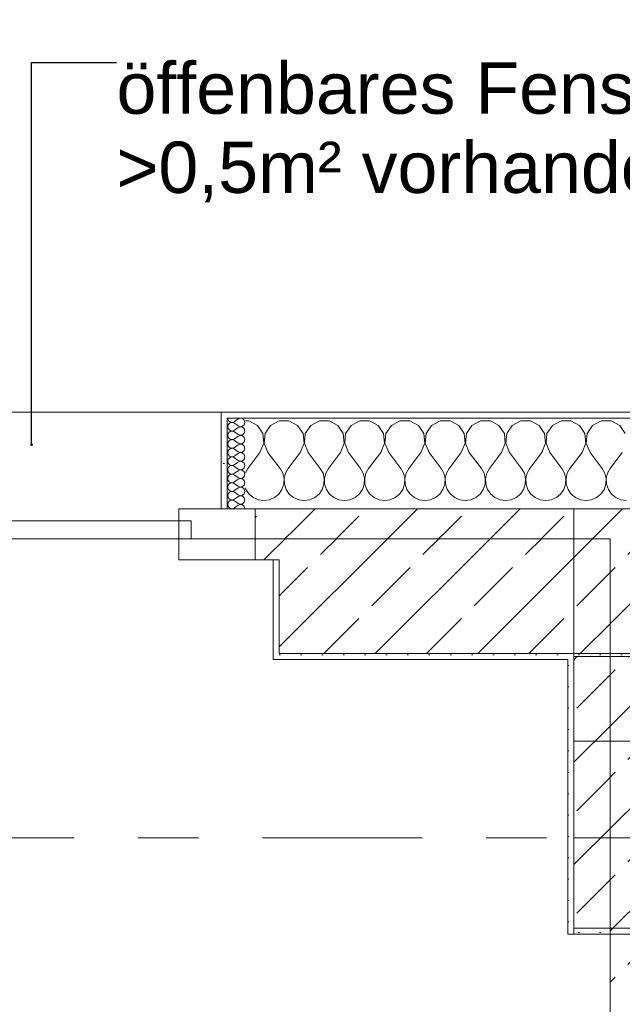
# Model space of a CAD drawing. Header units: metres. Extents: x -3.6 to 90.7, y -11.1 to 18.
# Tile 537 of 656: x 49.9 to 50.9, y 12.9 to 14.5. Entities that reach past the tile are written whole.
import ezdxf

# ---------------------------------------------------------------- set-up
doc = ezdxf.new("R2010")
doc.units = ezdxf.units.M
doc.header["$MEASUREMENT"] = 0
for name, pattern in [('Achse', [0.2, 0.1, -0.05, 0, -0.05]), ('Strichlinie doppelt', [0.546806, 0.264583, -0.105833, 0.070556, -0.105833]), ('Untersicht', [0.1, 0.075, -0.025]), ('Wipeout_Contour', [1, 0, -1])]:
    doc.linetypes.add(name, pattern=pattern)
for name, color, linetype in [('152 - Bemaßung_ Beschriftung.Ausbau', 7, 'Continuous'), ('451 - Universal.Achsen Raster', 7, 'Continuous'), ('603 - Struktur.Bodenplatte_ Decke Roh', 7, 'Continuous'), ('604 - Struktur.Wand Aussen', 7, 'Continuous'), ('605 - Struktur.Wand Innen', 7, 'Continuous'), ('607 - Struktur.Stütze', 7, 'Continuous'), ('608 - Struktur.Träger', 7, 'Continuous'), ('610 - Struktur.Treppe_ Rampe', 7, 'Continuous'), ('613 - Struktur.Fassade', 7, 'Continuous')]:
    doc.layers.add(name, color=color, linetype=linetype)
doc.styles.add('ERSTELLTER_STIL_2', font='txt')
doc.dimstyles.new('ERSTELLTER_STIL__3', dxfattribs={"dimtxt": 0.1, "dimasz": 0.0532, "dimexe": 0.18, "dimexo": 0.0625, "dimgap": 0, "dimtad": 1, "dimtih": 1, "dimtoh": 1, "dimzin": 0, "dimdsep": 46, "dimtxsty": 'ERSTELLTER_STIL_2', "dimblk": 'ARROWHEAD_2', "dimblk1": 'ARROWHEAD_2', "dimblk2": 'ARROWHEAD_2', "dimcen": 0.09, "dimse1": 1, "dimse2": 1, "dimclrd": 7, "dimclre": 7, "dimclrt": 7, "dimazin": 0, "dimtfac": 1, "dimtdec": 4, "dimtmove": 0, "dimatfit": 3, "dimfxl": 1, "dimtolj": 1, "dimtzin": 0, "dimarcsym": 0})
doc.dimstyles.new('ERSTELLTER_STIL__4', dxfattribs={"dimtxt": 0.18, "dimasz": 0.00912, "dimexe": 0.18, "dimexo": 0.0625, "dimgap": 0, "dimtad": 0, "dimtih": 1, "dimtoh": 1, "dimdec": 4, "dimzin": 0, "dimdsep": 46, "dimcen": 0.09, "dimadec": 0, "dimazin": 0, "dimtfac": 1, "dimtdec": 4, "dimtmove": 0, "dimatfit": 3, "dimldrblk": 'ARROWHEAD_11', "dimfxl": 1, "dimtolj": 1, "dimtzin": 0, "dimarcsym": 0})
pattern_1 = [(45, (0, 0), (-0.08485281, 0.08485281), []), (45, (-0.04243, 0.04243), (-0.08485281, 0.08485281), [0.09, -0.03])]
pattern_2 = [(45, (0, 0), (-0.01767767, 0.01767767), [0, -0.025])]
pattern_3 = [(0, (0, 0), (0, 0.08660254), [0, -0.05]), (0, (0.025, 0.0433), (0, 0.08660254), [0, -0.05])]

# ---------------------------------------------------------------- blocks, each defined once
blk = doc.blocks.new('*X28')
at = {"layer": '604 - Struktur.Wand Aussen', "color": 7, "linetype": 'Continuous', "lineweight": 5}
for p, q in [((50.2415, 13.8407), (50.236, 13.8407)), ((50.2558, 13.833), (50.2415, 13.8407)), ((50.2648, 13.8195), (50.2558, 13.833)), ((50.2776, 13.833), (50.2686, 13.8195)), ((50.2919, 13.8407), (50.2776, 13.833)), ((50.3081, 13.8407), (50.2919, 13.8407)), ((50.3224, 13.833), (50.3081, 13.8407)), ((50.3314, 13.8195), (50.3224, 13.833)), ((50.3442, 13.833), (50.3352, 13.8195)), ((50.3585, 13.8407), (50.3442, 13.833)), ((50.3748, 13.8407), (50.3585, 13.8407)), ((50.3891, 13.833), (50.3748, 13.8407)), ((50.3981, 13.8195), (50.3891, 13.833)), ((50.4109, 13.833), (50.4019, 13.8195)), ((50.4252, 13.8407), (50.4109, 13.833)), ((50.4415, 13.8407), (50.4252, 13.8407)), ((50.4558, 13.833), (50.4415, 13.8407)), ((50.4648, 13.8195), (50.4558, 13.833)), ((50.4776, 13.833), (50.4686, 13.8195)), ((50.4919, 13.8407), (50.4776, 13.833)), ((50.5081, 13.8407), (50.4919, 13.8407)), ((50.5224, 13.833), (50.5081, 13.8407)), ((50.5314, 13.8195), (50.5224, 13.833)), ((50.5442, 13.833), (50.5352, 13.8195)), ((50.5585, 13.8407), (50.5442, 13.833)), ((50.5748, 13.8407), (50.5585, 13.8407)), ((50.5891, 13.833), (50.5748, 13.8407)), ((50.5981, 13.8195), (50.5891, 13.833)), ((50.6109, 13.833), (50.6019, 13.8195)), ((50.6252, 13.8407), (50.6109, 13.833)), ((50.6415, 13.8407), (50.6252, 13.8407)), ((50.6558, 13.833), (50.6415, 13.8407)), ((50.6648, 13.8195), (50.6558, 13.833)), ((50.6776, 13.833), (50.6686, 13.8195)), ((50.6919, 13.8407), (50.6776, 13.833)), ((50.7081, 13.8407), (50.6919, 13.8407)), ((50.7224, 13.833), (50.7081, 13.8407)), ((50.7314, 13.8195), (50.7224, 13.833)), ((50.7442, 13.833), (50.7352, 13.8195)), ((50.7585, 13.8407), (50.7442, 13.833)), ((50.7748, 13.8407), (50.7585, 13.8407)), ((50.7891, 13.833), (50.7748, 13.8407)), ((50.7981, 13.8195), (50.7891, 13.833)), ((50.8109, 13.833), (50.8019, 13.8195)), ((50.8252, 13.8407), (50.8109, 13.833)), ((50.8415, 13.8407), (50.8252, 13.8407)), ((50.8558, 13.833), (50.8415, 13.8407)), ((50.8648, 13.8195), (50.8558, 13.833)), ((50.2663, 13.8033), (50.2648, 13.8195)), ((50.2686, 13.8195), (50.267, 13.8033)), ((50.333, 13.8033), (50.3314, 13.8195)), ((50.3352, 13.8195), (50.3337, 13.8033)), ((50.3996, 13.8033), (50.3981, 13.8195)), ((50.4019, 13.8195), (50.4004, 13.8033)), ((50.4663, 13.8033), (50.4648, 13.8195)), ((50.4686, 13.8195), (50.467, 13.8033)), ((50.533, 13.8033), (50.5314, 13.8195)), ((50.5352, 13.8195), (50.5337, 13.8033)), ((50.5996, 13.8033), (50.5981, 13.8195)), ((50.6019, 13.8195), (50.6004, 13.8033)), ((50.6663, 13.8033), (50.6648, 13.8195)), ((50.6686, 13.8195), (50.667, 13.8033)), ((50.733, 13.8033), (50.7314, 13.8195)), ((50.7352, 13.8195), (50.7337, 13.8033)), ((50.7996, 13.8033), (50.7981, 13.8195)), ((50.8019, 13.8195), (50.8004, 13.8033)), ((50.26, 13.7883), (50.2663, 13.8033)), ((50.267, 13.8033), (50.2733, 13.7883)), ((50.3267, 13.7883), (50.333, 13.8033)), ((50.3337, 13.8033), (50.34, 13.7883)), ((50.3933, 13.7883), (50.3996, 13.8033)), ((50.4004, 13.8033), (50.4067, 13.7883)), ((50.46, 13.7883), (50.4663, 13.8033)), ((50.467, 13.8033), (50.4733, 13.7883)), ((50.5267, 13.7883), (50.533, 13.8033)), ((50.5337, 13.8033), (50.54, 13.7883)), ((50.5933, 13.7883), (50.5996, 13.8033)), ((50.6004, 13.8033), (50.6067, 13.7883)), ((50.66, 13.7883), (50.6663, 13.8033)), ((50.667, 13.8033), (50.6733, 13.7883)), ((50.7267, 13.7883), (50.733, 13.8033)), ((50.7337, 13.8033), (50.74, 13.7883)), ((50.7933, 13.7883), (50.7996, 13.8033)), ((50.8004, 13.8033), (50.8067, 13.7883)), ((50.26, 13.7883), (50.24, 13.7617)), ((50.2733, 13.7883), (50.2933, 13.7617)), ((50.3267, 13.7883), (50.3067, 13.7617)), ((50.34, 13.7883), (50.36, 13.7617)), ((50.3933, 13.7883), (50.3733, 13.7617)), ((50.4067, 13.7883), (50.4267, 13.7617)), ((50.46, 13.7883), (50.44, 13.7617)), ((50.4733, 13.7883), (50.4933, 13.7617)), ((50.5267, 13.7883), (50.5067, 13.7617)), ((50.54, 13.7883), (50.56, 13.7617)), ((50.5933, 13.7883), (50.5733, 13.7617)), ((50.6067, 13.7883), (50.6267, 13.7617)), ((50.66, 13.7883), (50.64, 13.7617)), ((50.6733, 13.7883), (50.6933, 13.7617)), ((50.7267, 13.7883), (50.7067, 13.7617)), ((50.74, 13.7883), (50.76, 13.7617)), ((50.7933, 13.7883), (50.7733, 13.7617)), ((50.8067, 13.7883), (50.8267, 13.7617)), ((50.86, 13.7883), (50.84, 13.7617)), ((50.24, 13.7617), (50.236, 13.7544)), ((50.2978, 13.7536), (50.2933, 13.7617)), ((50.2999, 13.7447), (50.2978, 13.7536)), ((50.3022, 13.7536), (50.3001, 13.7447)), ((50.3067, 13.7617), (50.3022, 13.7536)), ((50.3645, 13.7536), (50.36, 13.7617)), ((50.3665, 13.7447), (50.3645, 13.7536)), ((50.3689, 13.7536), (50.3668, 13.7447)), ((50.3733, 13.7617), (50.3689, 13.7536)), ((50.4311, 13.7536), (50.4267, 13.7617)), ((50.4332, 13.7447), (50.4311, 13.7536)), ((50.4355, 13.7536), (50.4335, 13.7447)), ((50.44, 13.7617), (50.4355, 13.7536)), ((50.4978, 13.7536), (50.4933, 13.7617)), ((50.4999, 13.7447), (50.4978, 13.7536)), ((50.5022, 13.7536), (50.5001, 13.7447)), ((50.5067, 13.7617), (50.5022, 13.7536)), ((50.5645, 13.7536), (50.56, 13.7617)), ((50.5665, 13.7447), (50.5645, 13.7536)), ((50.5689, 13.7536), (50.5668, 13.7447)), ((50.5733, 13.7617), (50.5689, 13.7536)), ((50.6311, 13.7536), (50.6267, 13.7617)), ((50.6332, 13.7447), (50.6311, 13.7536)), ((50.6355, 13.7536), (50.6335, 13.7447)), ((50.64, 13.7617), (50.6355, 13.7536)), ((50.6978, 13.7536), (50.6933, 13.7617)), ((50.6999, 13.7447), (50.6978, 13.7536)), ((50.7022, 13.7536), (50.7001, 13.7447)), ((50.7067, 13.7617), (50.7022, 13.7536)), ((50.7645, 13.7536), (50.76, 13.7617)), ((50.7665, 13.7447), (50.7645, 13.7536)), ((50.7689, 13.7536), (50.7668, 13.7447)), ((50.7733, 13.7617), (50.7689, 13.7536)), ((50.8311, 13.7536), (50.8267, 13.7617)), ((50.8332, 13.7447), (50.8311, 13.7536)), ((50.8355, 13.7536), (50.8335, 13.7447)), ((50.84, 13.7617), (50.8355, 13.7536)), ((50.2965, 13.7268), (50.2994, 13.7355)), ((50.2994, 13.7355), (50.2999, 13.7447)), ((50.3001, 13.7447), (50.3006, 13.7355)), ((50.3006, 13.7355), (50.3035, 13.7268)), ((50.3631, 13.7268), (50.3661, 13.7355)), ((50.3661, 13.7355), (50.3665, 13.7447)), ((50.3668, 13.7447), (50.3672, 13.7355)), ((50.3672, 13.7355), (50.3702, 13.7268)), ((50.4298, 13.7268), (50.4328, 13.7355)), ((50.4328, 13.7355), (50.4332, 13.7447)), ((50.4335, 13.7447), (50.4339, 13.7355)), ((50.4339, 13.7355), (50.4369, 13.7268)), ((50.4965, 13.7268), (50.4994, 13.7355)), ((50.4994, 13.7355), (50.4999, 13.7447)), ((50.5001, 13.7447), (50.5006, 13.7355)), ((50.5006, 13.7355), (50.5035, 13.7268)), ((50.5631, 13.7268), (50.5661, 13.7355)), ((50.5661, 13.7355), (50.5665, 13.7447)), ((50.5668, 13.7447), (50.5672, 13.7355)), ((50.5672, 13.7355), (50.5702, 13.7268)), ((50.6298, 13.7268), (50.6328, 13.7355)), ((50.6328, 13.7355), (50.6332, 13.7447)), ((50.6335, 13.7447), (50.6339, 13.7355)), ((50.6339, 13.7355), (50.6369, 13.7268)), ((50.6965, 13.7268), (50.6994, 13.7355)), ((50.6994, 13.7355), (50.6999, 13.7447)), ((50.7001, 13.7447), (50.7006, 13.7355)), ((50.7006, 13.7355), (50.7035, 13.7268)), ((50.7631, 13.7268), (50.7661, 13.7355)), ((50.7661, 13.7355), (50.7665, 13.7447)), ((50.7668, 13.7447), (50.7672, 13.7355)), ((50.7672, 13.7355), (50.7702, 13.7268)), ((50.8298, 13.7268), (50.8328, 13.7355)), ((50.8328, 13.7355), (50.8332, 13.7447)), ((50.8335, 13.7447), (50.8339, 13.7355)), ((50.8339, 13.7355), (50.8369, 13.7268)), ((50.236, 13.7293), (50.2369, 13.7268)), ((50.2369, 13.7268), (50.2421, 13.7192)), ((50.2421, 13.7192), (50.2491, 13.7133)), ((50.2842, 13.7133), (50.2913, 13.7192)), ((50.2913, 13.7192), (50.2965, 13.7268)), ((50.3035, 13.7268), (50.3087, 13.7192)), ((50.3087, 13.7192), (50.3158, 13.7133)), ((50.3509, 13.7133), (50.3579, 13.7192)), ((50.3579, 13.7192), (50.3631, 13.7268)), ((50.3702, 13.7268), (50.3754, 13.7192)), ((50.3754, 13.7192), (50.3825, 13.7133)), ((50.4175, 13.7133), (50.4246, 13.7192)), ((50.4246, 13.7192), (50.4298, 13.7268)), ((50.4369, 13.7268), (50.4421, 13.7192)), ((50.4421, 13.7192), (50.4491, 13.7133)), ((50.4842, 13.7133), (50.4913, 13.7192)), ((50.4913, 13.7192), (50.4965, 13.7268)), ((50.5035, 13.7268), (50.5087, 13.7192)), ((50.5087, 13.7192), (50.5158, 13.7133)), ((50.5509, 13.7133), (50.5579, 13.7192)), ((50.5579, 13.7192), (50.5631, 13.7268)), ((50.5702, 13.7268), (50.5754, 13.7192)), ((50.5754, 13.7192), (50.5825, 13.7133)), ((50.6175, 13.7133), (50.6246, 13.7192)), ((50.6246, 13.7192), (50.6298, 13.7268)), ((50.6369, 13.7268), (50.6421, 13.7192)), ((50.6421, 13.7192), (50.6491, 13.7133)), ((50.6842, 13.7133), (50.6913, 13.7192)), ((50.6913, 13.7192), (50.6965, 13.7268)), ((50.7035, 13.7268), (50.7087, 13.7192)), ((50.7087, 13.7192), (50.7158, 13.7133)), ((50.7509, 13.7133), (50.7579, 13.7192)), ((50.7579, 13.7192), (50.7631, 13.7268)), ((50.7702, 13.7268), (50.7754, 13.7192)), ((50.7754, 13.7192), (50.7825, 13.7133)), ((50.8175, 13.7133), (50.8246, 13.7192)), ((50.8246, 13.7192), (50.8298, 13.7268)), ((50.8369, 13.7268), (50.8421, 13.7192)), ((50.8421, 13.7192), (50.8491, 13.7133)), ((50.2491, 13.7133), (50.2576, 13.7096)), ((50.2576, 13.7096), (50.2667, 13.7083)), ((50.2667, 13.7083), (50.2758, 13.7096)), ((50.2758, 13.7096), (50.2842, 13.7133)), ((50.3158, 13.7133), (50.3242, 13.7096)), ((50.3242, 13.7096), (50.3333, 13.7083)), ((50.3333, 13.7083), (50.3424, 13.7096)), ((50.3424, 13.7096), (50.3509, 13.7133)), ((50.3825, 13.7133), (50.3909, 13.7096)), ((50.3909, 13.7096), (50.4, 13.7083)), ((50.4, 13.7083), (50.4091, 13.7096)), ((50.4091, 13.7096), (50.4175, 13.7133)), ((50.4491, 13.7133), (50.4576, 13.7096)), ((50.4576, 13.7096), (50.4667, 13.7083)), ((50.4667, 13.7083), (50.4758, 13.7096)), ((50.4758, 13.7096), (50.4842, 13.7133)), ((50.5158, 13.7133), (50.5242, 13.7096)), ((50.5242, 13.7096), (50.5333, 13.7083)), ((50.5333, 13.7083), (50.5424, 13.7096)), ((50.5424, 13.7096), (50.5509, 13.7133)), ((50.5825, 13.7133), (50.5909, 13.7096)), ((50.5909, 13.7096), (50.6, 13.7083)), ((50.6, 13.7083), (50.6091, 13.7096)), ((50.6091, 13.7096), (50.6175, 13.7133)), ((50.6491, 13.7133), (50.6576, 13.7096)), ((50.6576, 13.7096), (50.6667, 13.7083)), ((50.6667, 13.7083), (50.6758, 13.7096)), ((50.6758, 13.7096), (50.6842, 13.7133)), ((50.7158, 13.7133), (50.7242, 13.7096)), ((50.7242, 13.7096), (50.7333, 13.7083)), ((50.7333, 13.7083), (50.7424, 13.7096)), ((50.7424, 13.7096), (50.7509, 13.7133)), ((50.7825, 13.7133), (50.7909, 13.7096)), ((50.7909, 13.7096), (50.8, 13.7083)), ((50.8, 13.7083), (50.8091, 13.7096)), ((50.8091, 13.7096), (50.8175, 13.7133)), ((50.8491, 13.7133), (50.8576, 13.7096)), ((50.8576, 13.7096), (50.8667, 13.7083))]:
    blk.add_line(p, q, dxfattribs=at)
blk = doc.blocks.new('*X64')
at = {"layer": '604 - Struktur.Wand Aussen', "color": 7, "linetype": 'Continuous', "lineweight": 5}
for p, q in [((50.2067, 13.845), (50.207, 13.843)), ((50.207, 13.8327), (50.2067, 13.8307)), ((50.2067, 13.8307), (50.207, 13.8288)), ((50.207, 13.843), (50.2078, 13.8412)), ((50.2078, 13.8345), (50.207, 13.8327)), ((50.2078, 13.8412), (50.209, 13.8397)), ((50.209, 13.836), (50.2078, 13.8345)), ((50.209, 13.8397), (50.2107, 13.8386)), ((50.2107, 13.8371), (50.209, 13.836)), ((50.2107, 13.8386), (50.2125, 13.838)), ((50.2125, 13.8377), (50.2107, 13.8371)), ((50.2125, 13.838), (50.2145, 13.8379)), ((50.2145, 13.8378), (50.2125, 13.8377)), ((50.2145, 13.8379), (50.2164, 13.8383)), ((50.2164, 13.8374), (50.2145, 13.8378)), ((50.2164, 13.8383), (50.2181, 13.8393)), ((50.2181, 13.8364), (50.2164, 13.8374)), ((50.2238, 13.8436), (50.2181, 13.8393)), ((50.2238, 13.8321), (50.2181, 13.8364)), ((50.2275, 13.845), (50.2238, 13.8436)), ((50.2238, 13.8321), (50.2275, 13.8307)), ((50.2275, 13.8307), (50.2238, 13.8293)), ((50.2313, 13.8442), (50.2275, 13.845)), ((50.2275, 13.8307), (50.2313, 13.8315)), ((50.2313, 13.83), (50.2275, 13.8307)), ((50.2342, 13.8416), (50.2313, 13.8442)), ((50.2313, 13.8315), (50.2342, 13.8341)), ((50.2353, 13.8379), (50.2342, 13.8416)), ((50.2342, 13.8341), (50.2353, 13.8379)), ((50.207, 13.8184), (50.2067, 13.8164)), ((50.2067, 13.8164), (50.207, 13.8145)), ((50.207, 13.8288), (50.2078, 13.827)), ((50.2078, 13.8202), (50.207, 13.8184)), ((50.207, 13.8145), (50.2078, 13.8127)), ((50.2078, 13.827), (50.209, 13.8254)), ((50.209, 13.8217), (50.2078, 13.8202)), ((50.209, 13.8254), (50.2107, 13.8243)), ((50.2107, 13.8228), (50.209, 13.8217)), ((50.2107, 13.8243), (50.2125, 13.8237)), ((50.2125, 13.8234), (50.2107, 13.8228)), ((50.2125, 13.8237), (50.2145, 13.8236)), ((50.2145, 13.8235), (50.2125, 13.8234)), ((50.2145, 13.8236), (50.2164, 13.824)), ((50.2164, 13.8231), (50.2145, 13.8235)), ((50.2164, 13.824), (50.2181, 13.825)), ((50.2181, 13.8221), (50.2164, 13.8231)), ((50.2238, 13.8293), (50.2181, 13.825)), ((50.2238, 13.8179), (50.2181, 13.8221)), ((50.2238, 13.815), (50.2181, 13.8107)), ((50.2238, 13.8179), (50.2275, 13.8165)), ((50.2275, 13.8164), (50.2238, 13.815)), ((50.2275, 13.8165), (50.2313, 13.8172)), ((50.2313, 13.8157), (50.2275, 13.8164)), ((50.2342, 13.8273), (50.2313, 13.83)), ((50.2313, 13.8172), (50.2342, 13.8198)), ((50.2342, 13.813), (50.2313, 13.8157)), ((50.2353, 13.8236), (50.2342, 13.8273)), ((50.2342, 13.8198), (50.2353, 13.8236)), ((50.207, 13.8041), (50.2067, 13.8021)), ((50.2067, 13.8021), (50.207, 13.8002)), ((50.2078, 13.8059), (50.207, 13.8041)), ((50.207, 13.8002), (50.2078, 13.7984)), ((50.2078, 13.8127), (50.209, 13.8112)), ((50.209, 13.8074), (50.2078, 13.8059)), ((50.2078, 13.7984), (50.209, 13.7969)), ((50.209, 13.8112), (50.2107, 13.81)), ((50.2107, 13.8085), (50.209, 13.8074)), ((50.2107, 13.81), (50.2125, 13.8094)), ((50.2125, 13.8092), (50.2107, 13.8085)), ((50.2125, 13.8094), (50.2145, 13.8093)), ((50.2145, 13.8093), (50.2125, 13.8092)), ((50.2145, 13.8093), (50.2164, 13.8098)), ((50.2164, 13.8088), (50.2145, 13.8093)), ((50.2164, 13.8098), (50.2181, 13.8107)), ((50.2181, 13.8079), (50.2164, 13.8088)), ((50.2238, 13.8036), (50.2181, 13.8079)), ((50.2238, 13.8007), (50.2181, 13.7964)), ((50.2238, 13.8036), (50.2275, 13.8022)), ((50.2275, 13.8021), (50.2238, 13.8007)), ((50.2275, 13.8022), (50.2313, 13.8029)), ((50.2313, 13.8014), (50.2275, 13.8021)), ((50.2313, 13.8029), (50.2342, 13.8055)), ((50.2342, 13.7988), (50.2313, 13.8014)), ((50.2353, 13.8093), (50.2342, 13.813)), ((50.2342, 13.8055), (50.2353, 13.8093)), ((50.2353, 13.795), (50.2342, 13.7988)), ((50.207, 13.7898), (50.2067, 13.7879)), ((50.2067, 13.7879), (50.207, 13.7859)), ((50.2078, 13.7916), (50.207, 13.7898)), ((50.207, 13.7859), (50.2078, 13.7841)), ((50.209, 13.7931), (50.2078, 13.7916)), ((50.2078, 13.7841), (50.209, 13.7826)), ((50.209, 13.7969), (50.2107, 13.7958)), ((50.2107, 13.7942), (50.209, 13.7931)), ((50.209, 13.7826), (50.2107, 13.7815)), ((50.2107, 13.7958), (50.2125, 13.7951)), ((50.2125, 13.7949), (50.2107, 13.7942)), ((50.2107, 13.7815), (50.2125, 13.7808)), ((50.2125, 13.7951), (50.2145, 13.795)), ((50.2145, 13.795), (50.2125, 13.7949)), ((50.2145, 13.795), (50.2164, 13.7955)), ((50.2164, 13.7945), (50.2145, 13.795)), ((50.2164, 13.7955), (50.2181, 13.7964)), ((50.2181, 13.7936), (50.2164, 13.7945)), ((50.2164, 13.7812), (50.2181, 13.7821)), ((50.2238, 13.7893), (50.2181, 13.7936)), ((50.2238, 13.7864), (50.2181, 13.7821)), ((50.2238, 13.7893), (50.2275, 13.7879)), ((50.2275, 13.7878), (50.2238, 13.7864)), ((50.2275, 13.7879), (50.2313, 13.7886)), ((50.2313, 13.7871), (50.2275, 13.7878)), ((50.2313, 13.7886), (50.2342, 13.7912)), ((50.2342, 13.7845), (50.2313, 13.7871)), ((50.2342, 13.7912), (50.2353, 13.795)), ((50.2353, 13.7807), (50.2342, 13.7845)), ((50.207, 13.7755), (50.2067, 13.7736)), ((50.2067, 13.7736), (50.207, 13.7716)), ((50.2078, 13.7773), (50.207, 13.7755)), ((50.207, 13.7716), (50.2078, 13.7698)), ((50.209, 13.7788), (50.2078, 13.7773)), ((50.2078, 13.7698), (50.209, 13.7683)), ((50.2107, 13.78), (50.209, 13.7788)), ((50.209, 13.7683), (50.2107, 13.7672)), ((50.2107, 13.7657), (50.209, 13.7646)), ((50.2125, 13.7806), (50.2107, 13.78)), ((50.2107, 13.7672), (50.2125, 13.7666)), ((50.2125, 13.7663), (50.2107, 13.7657)), ((50.2125, 13.7808), (50.2145, 13.7807)), ((50.2145, 13.7807), (50.2125, 13.7806)), ((50.2125, 13.7666), (50.2145, 13.7665)), ((50.2145, 13.7664), (50.2125, 13.7663)), ((50.2145, 13.7807), (50.2164, 13.7812)), ((50.2164, 13.7802), (50.2145, 13.7807)), ((50.2145, 13.7665), (50.2164, 13.7669)), ((50.2164, 13.766), (50.2145, 13.7664)), ((50.2181, 13.7793), (50.2164, 13.7802)), ((50.2164, 13.7669), (50.2181, 13.7679)), ((50.2181, 13.765), (50.2164, 13.766)), ((50.2238, 13.775), (50.2181, 13.7793)), ((50.2238, 13.7721), (50.2181, 13.7679)), ((50.2238, 13.7607), (50.2181, 13.765)), ((50.2238, 13.775), (50.2275, 13.7736)), ((50.2275, 13.7735), (50.2238, 13.7721)), ((50.2275, 13.7736), (50.2313, 13.7743)), ((50.2313, 13.7728), (50.2275, 13.7735)), ((50.2313, 13.7743), (50.2342, 13.777)), ((50.2342, 13.7702), (50.2313, 13.7728)), ((50.2342, 13.777), (50.2353, 13.7807)), ((50.2353, 13.7664), (50.2342, 13.7702)), ((50.2342, 13.7627), (50.2353, 13.7664)), ((50.207, 13.7612), (50.2067, 13.7593)), ((50.2067, 13.7593), (50.207, 13.7573)), ((50.2078, 13.763), (50.207, 13.7612)), ((50.207, 13.7573), (50.2078, 13.7555)), ((50.2078, 13.7488), (50.207, 13.747)), ((50.209, 13.7646), (50.2078, 13.763)), ((50.2078, 13.7555), (50.209, 13.754)), ((50.209, 13.7503), (50.2078, 13.7488)), ((50.209, 13.754), (50.2107, 13.7529)), ((50.2107, 13.7514), (50.209, 13.7503)), ((50.2107, 13.7529), (50.2125, 13.7523)), ((50.2125, 13.752), (50.2107, 13.7514)), ((50.2125, 13.7523), (50.2145, 13.7522)), ((50.2145, 13.7521), (50.2125, 13.752)), ((50.2145, 13.7522), (50.2164, 13.7526)), ((50.2164, 13.7517), (50.2145, 13.7521)), ((50.2164, 13.7526), (50.2181, 13.7536)), ((50.2181, 13.7507), (50.2164, 13.7517)), ((50.2238, 13.7579), (50.2181, 13.7536)), ((50.2238, 13.7464), (50.2181, 13.7507)), ((50.2238, 13.7607), (50.2275, 13.7593)), ((50.2275, 13.7593), (50.2238, 13.7579)), ((50.2275, 13.7593), (50.2313, 13.76)), ((50.2313, 13.7585), (50.2275, 13.7593)), ((50.2313, 13.76), (50.2342, 13.7627)), ((50.2342, 13.7559), (50.2313, 13.7585)), ((50.2353, 13.7521), (50.2342, 13.7559)), ((50.2342, 13.7484), (50.2353, 13.7521)), ((50.207, 13.747), (50.2067, 13.745)), ((50.2067, 13.745), (50.207, 13.743)), ((50.207, 13.7327), (50.2067, 13.7307)), ((50.207, 13.743), (50.2078, 13.7412)), ((50.2078, 13.7345), (50.207, 13.7327)), ((50.2078, 13.7412), (50.209, 13.7397)), ((50.209, 13.736), (50.2078, 13.7345)), ((50.209, 13.7397), (50.2107, 13.7386)), ((50.2107, 13.7371), (50.209, 13.736)), ((50.2107, 13.7386), (50.2125, 13.738)), ((50.2125, 13.7377), (50.2107, 13.7371)), ((50.2125, 13.738), (50.2145, 13.7379)), ((50.2145, 13.7378), (50.2125, 13.7377)), ((50.2145, 13.7379), (50.2164, 13.7383)), ((50.2164, 13.7374), (50.2145, 13.7378)), ((50.2164, 13.7383), (50.2181, 13.7393)), ((50.2181, 13.7364), (50.2164, 13.7374)), ((50.2238, 13.7436), (50.2181, 13.7393)), ((50.2238, 13.7321), (50.2181, 13.7364)), ((50.2238, 13.7464), (50.2275, 13.745)), ((50.2275, 13.745), (50.2238, 13.7436)), ((50.2275, 13.745), (50.2313, 13.7458)), ((50.2313, 13.7442), (50.2275, 13.745)), ((50.2313, 13.7458), (50.2342, 13.7484)), ((50.2342, 13.7416), (50.2313, 13.7442)), ((50.2313, 13.7315), (50.2342, 13.7341)), ((50.2353, 13.7379), (50.2342, 13.7416)), ((50.2342, 13.7341), (50.2353, 13.7379)), ((50.2067, 13.7307), (50.207, 13.7288)), ((50.207, 13.7184), (50.2067, 13.7164)), ((50.2067, 13.7164), (50.207, 13.7145)), ((50.207, 13.7288), (50.2078, 13.727)), ((50.2078, 13.7202), (50.207, 13.7184)), ((50.2078, 13.727), (50.209, 13.7254)), ((50.209, 13.7217), (50.2078, 13.7202)), ((50.209, 13.7254), (50.2107, 13.7243)), ((50.2107, 13.7228), (50.209, 13.7217)), ((50.2107, 13.7243), (50.2125, 13.7237)), ((50.2125, 13.7234), (50.2107, 13.7228)), ((50.2125, 13.7237), (50.2145, 13.7236)), ((50.2145, 13.7235), (50.2125, 13.7234)), ((50.2145, 13.7236), (50.2164, 13.724)), ((50.2164, 13.7231), (50.2145, 13.7235)), ((50.2164, 13.724), (50.2181, 13.725)), ((50.2181, 13.7221), (50.2164, 13.7231)), ((50.2238, 13.7293), (50.2181, 13.725)), ((50.2238, 13.7179), (50.2181, 13.7221)), ((50.2238, 13.7321), (50.2275, 13.7307)), ((50.2275, 13.7307), (50.2238, 13.7293)), ((50.2238, 13.7179), (50.2275, 13.7165)), ((50.2275, 13.7164), (50.2238, 13.715)), ((50.2275, 13.7307), (50.2313, 13.7315)), ((50.2313, 13.73), (50.2275, 13.7307)), ((50.2275, 13.7165), (50.2313, 13.7172)), ((50.2313, 13.7157), (50.2275, 13.7164)), ((50.2342, 13.7273), (50.2313, 13.73)), ((50.2313, 13.7172), (50.2342, 13.7198)), ((50.2353, 13.7236), (50.2342, 13.7273)), ((50.2342, 13.7198), (50.2353, 13.7236)), ((50.207, 13.7041), (50.2067, 13.7021)), ((50.2067, 13.7021), (50.207, 13.7002)), ((50.207, 13.7145), (50.2078, 13.7127)), ((50.2078, 13.7059), (50.207, 13.7041)), ((50.207, 13.7002), (50.2078, 13.6984)), ((50.2078, 13.7127), (50.209, 13.7112)), ((50.209, 13.7074), (50.2078, 13.7059)), ((50.209, 13.7112), (50.2107, 13.71)), ((50.2107, 13.7085), (50.209, 13.7074)), ((50.2107, 13.71), (50.2125, 13.7094)), ((50.2125, 13.7092), (50.2107, 13.7085)), ((50.2125, 13.7094), (50.2145, 13.7093)), ((50.2145, 13.7093), (50.2125, 13.7092)), ((50.2145, 13.7093), (50.2164, 13.7098)), ((50.2164, 13.7088), (50.2145, 13.7093)), ((50.2164, 13.7098), (50.2181, 13.7107)), ((50.2181, 13.7079), (50.2164, 13.7088)), ((50.2238, 13.715), (50.2181, 13.7107)), ((50.2238, 13.7036), (50.2181, 13.7079)), ((50.2238, 13.7007), (50.2181, 13.6964)), ((50.2238, 13.7036), (50.2275, 13.7022)), ((50.2275, 13.7021), (50.2238, 13.7007)), ((50.2275, 13.7022), (50.2313, 13.7029)), ((50.2313, 13.7014), (50.2275, 13.7021)), ((50.2342, 13.713), (50.2313, 13.7157)), ((50.2313, 13.7029), (50.2342, 13.7055)), ((50.2342, 13.6988), (50.2313, 13.7014)), ((50.2353, 13.7093), (50.2342, 13.713)), ((50.2342, 13.7055), (50.2353, 13.7093)), ((50.2078, 13.6984), (50.209, 13.6969)), ((50.209, 13.6969), (50.2107, 13.6958)), ((50.2107, 13.6958), (50.2125, 13.6951)), ((50.2125, 13.6951), (50.2145, 13.695)), ((50.2145, 13.695), (50.2164, 13.6955)), ((50.2164, 13.6955), (50.2181, 13.6964)), ((50.2353, 13.695), (50.2342, 13.6988))]:
    blk.add_line(p, q, dxfattribs=at)
blk = doc.blocks.new('ARROWHEAD_11')
at = {"color": 0, "linetype": 'Continuous', "lineweight": 0}
blk.add_line((0, 0), (-1, 0), dxfattribs=at)
at = {"color": 0, "linetype": 'Continuous', "lineweight": 0, "const_width": 0.25, "flags": 128}
blk.add_lwpolyline([(-0.125, 0, 1), (0.125, 0, 1)], format="xyb", close=True, dxfattribs=at)
blk = doc.blocks.new('*D239')
at = {"layer": '152 - Bemaßung_ Beschriftung.Ausbau', "color": 7, "linetype": 'Continuous', "lineweight": 5}
for p, q in [((47.954, 14.8025), (47.954, 14.9075)), ((50.252, 14.8025), (50.252, 14.9075)), ((47.9742, 14.89), (47.9338, 14.82)), ((50.2722, 14.89), (50.2318, 14.82)), ((47.954, 14.855), (50.252, 14.855))]:
    blk.add_line(p, q, dxfattribs=at)
at = {"layer": '152 - Bemaßung_ Beschriftung.Ausbau', "color": 7, "lineweight": 5, "char_height": 0.1, "attachment_point": 7, "style": 'ERSTELLTER_STIL_2'}
for s, insert in [('\\A1;{\\pql;\\fArial|b0|i0|c0|p38;2,29\\fArial|b0|i0|c0|p38;\\A1{\\H.66x;\\S8^  ;}}', (48.9449, 14.8556)), ('\\A1;{\\pql;\\fArial|b0|i0|c0|p38;2,71\\fArial|b0|i0|c0|p38;\\A1{\\H.66x;\\S75^  ;}}', (48.9199, 14.7156))]:
    blk.add_mtext(s, dxfattribs=dict(at, insert=insert))
blk = doc.blocks.new('ARROWHEAD_2')
at = {"color": 0, "linetype": 'Continuous', "lineweight": 0}
for p, q in [((-0.378, -0.655), (0.378, 0.655)), ((0, 0), (-1, 0))]:
    blk.add_line(p, q, dxfattribs=at)
blk = doc.blocks.new('*D240')
at = {"layer": '152 - Bemaßung_ Beschriftung.Ausbau', "color": 7, "linetype": 'Continuous', "lineweight": 5}
for p, q in [((50.252, 14.8025), (50.252, 14.9075)), ((51.565, 14.8025), (51.565, 14.9075)), ((50.2722, 14.89), (50.2318, 14.82)), ((51.5852, 14.89), (51.5448, 14.82)), ((50.252, 14.855), (51.565, 14.855))]:
    blk.add_line(p, q, dxfattribs=at)
at = {"layer": '152 - Bemaßung_ Beschriftung.Ausbau', "color": 7, "lineweight": 5, "insert": (50.7504, 14.8556), "char_height": 0.1, "attachment_point": 7, "style": 'ERSTELLTER_STIL_2'}
blk.add_mtext('\\A1;{\\pql;\\fArial|b0|i0|c0|p38;1,31\\fArial|b0|i0|c0|p38;\\A1{\\H.66x;\\S3^  ;}}', dxfattribs=at)
blk = doc.blocks.new('*D276')
at = {"layer": '152 - Bemaßung_ Beschriftung.Ausbau', "color": 7, "linetype": 'Continuous', "lineweight": 5}
for p, q in [((47.41, 15.3025), (47.41, 15.4075)), ((50.84, 15.3025), (50.84, 15.4075)), ((47.4302, 15.39), (47.3898, 15.32)), ((50.8602, 15.39), (50.8198, 15.32)), ((47.41, 15.355), (50.84, 15.355))]:
    blk.add_line(p, q, dxfattribs=at)
at = {"layer": '152 - Bemaßung_ Beschriftung.Ausbau', "color": 7, "lineweight": 5, "char_height": 0.1, "attachment_point": 7, "style": 'ERSTELLTER_STIL_2'}
for s, insert in [('\\A1;{\\pql;\\fArial|b0|i0|c0|p38;3,43}', (48.9161, 15.375)), ('\\A1;{\\pql;\\fArial|b0|i0|c0|p38;17}', (50.668, 15.375))]:
    blk.add_mtext(s, dxfattribs=dict(at, insert=insert))
blk = doc.blocks.new('*D277')
at = {"layer": '152 - Bemaßung_ Beschriftung.Ausbau', "color": 7, "linetype": 'Continuous', "lineweight": 5}
for p, q in [((50.84, 15.3025), (50.84, 15.4075)), ((51.01, 15.3025), (51.01, 15.4075)), ((50.8602, 15.39), (50.8198, 15.32)), ((51.0302, 15.39), (50.9898, 15.32)), ((50.84, 15.355), (51.01, 15.355))]:
    blk.add_line(p, q, dxfattribs=at)
blk = doc.blocks.new('*D315')
at = {"layer": '152 - Bemaßung_ Beschriftung.Ausbau', "color": 7, "linetype": 'Continuous', "lineweight": 5}
for p, q in [((47.48, 15.8025), (47.48, 15.9075)), ((50.78, 15.8025), (50.78, 15.9075)), ((47.5002, 15.89), (47.4598, 15.82)), ((50.8002, 15.89), (50.7598, 15.82)), ((47.48, 15.855), (50.78, 15.855))]:
    blk.add_line(p, q, dxfattribs=at)
at = {"layer": '152 - Bemaßung_ Beschriftung.Ausbau', "color": 7, "lineweight": 5, "insert": (48.997, 15.875), "char_height": 0.1, "attachment_point": 7, "style": 'ERSTELLTER_STIL_2'}
blk.add_mtext('\\A1;{\\pql;\\fArial|b0|i0|c0|p38;3,30}', dxfattribs=at)
blk = doc.blocks.new('*D316')
at = {"layer": '152 - Bemaßung_ Beschriftung.Ausbau', "color": 7, "linetype": 'Continuous', "lineweight": 5}
for p, q in [((50.78, 15.8025), (50.78, 15.9075)), ((51.08, 15.8025), (51.08, 15.9075)), ((50.8002, 15.89), (50.7598, 15.82)), ((51.1002, 15.89), (51.0598, 15.82)), ((50.78, 15.855), (51.08, 15.855))]:
    blk.add_line(p, q, dxfattribs=at)
at = {"layer": '152 - Bemaßung_ Beschriftung.Ausbau', "color": 7, "lineweight": 5, "insert": (50.8541, 15.875), "char_height": 0.1, "attachment_point": 7, "style": 'ERSTELLTER_STIL_2'}
blk.add_mtext('\\A1;{\\pql;\\fArial|b0|i0|c0|p38;30}', dxfattribs=at)

msp = doc.modelspace()

# ---------------------------------------------------------------- hatches: boundary and pattern name
at = {"layer": '604 - Struktur.Wand Aussen', "linetype": 'Continuous', "lineweight": 0, "true_color": 0x000000}
h = msp.add_hatch(dxfattribs=at)
h.set_pattern_fill('Verputz_0001', color=18, style=0, pattern_type=2)
h.set_pattern_definition(pattern_3)
h.paths.add_polyline_path([(50.206, 13.855), (50.196, 13.855), (50.196, 13.695), (50.206, 13.695)])
h = msp.add_hatch(dxfattribs=at)
h.set_pattern_fill('Verputz_0001', color=18, style=0, pattern_type=2)
h.set_pattern_definition(pattern_3)
h.paths.add_polyline_path([(51.655, 13.855), (50.206, 13.855), (50.206, 13.845), (51.655, 13.845)])

# ---------------------------------------------------------------- linework, layer by layer
at = {"layer": '604 - Struktur.Wand Aussen', "color": 7, "linetype": 'Continuous', "lineweight": 9}
msp.add_line((48.01, 13.855), (50.196, 13.855), dxfattribs=at)
at = {"layer": '604 - Struktur.Wand Aussen', "color": 7, "linetype": 'Continuous', "lineweight": 5}
for p, q in [((50.196, 13.855), (50.196, 13.845)), ((50.206, 13.855), (50.196, 13.855)), ((50.196, 13.855), (50.196, 13.845)), ((50.196, 13.845), (50.196, 13.705)), ((50.196, 13.845), (50.196, 13.705)), ((50.236, 13.845), (50.206, 13.845)), ((50.206, 13.695), (50.206, 13.845)), ((50.206, 13.845), (50.206, 13.695)), ((51.625, 13.845), (50.236, 13.845)), ((50.196, 13.705), (50.196, 13.695)), ((50.196, 13.705), (50.196, 13.695)), ((50.206, 13.695), (50.196, 13.695)), ((50.206, 13.695), (50.196, 13.695)), ((50.236, 13.695), (50.206, 13.695)), ((50.236, 13.695), (50.206, 13.695)), ((50.236, 13.695), (50.252, 13.695)), ((50.236, 13.695), (50.252, 13.695))]:
    msp.add_line(p, q, dxfattribs=at)
at = {"layer": '604 - Struktur.Wand Aussen', "color": 7, "linetype": 'Continuous', "lineweight": 13}
msp.add_line((51.625, 13.695), (50.252, 13.695), dxfattribs=at)
at = {"layer": '604 - Struktur.Wand Aussen', "color": 7, "linetype": 'Continuous', "lineweight": 5, "flags": 128}
msp.add_lwpolyline([(51.655, 13.855), (50.206, 13.855)], dxfattribs=at)

# ---------------------------------------------------------------- block references
at = {"layer": '604 - Struktur.Wand Aussen', "color": 7, "lineweight": 18}
for name in ['*X64', '*X28']:
    msp.add_blockref(name, (0, 0), dxfattribs=at)

# ---------------------------------------------------------------- texts
at = {"layer": '152 - Bemaßung_ Beschriftung.Ausbau', "color": 92, "linetype": 'Continuous', "lineweight": 9, "true_color": 0x00be00, "insert": (50.0226, 14.4341), "char_height": 0.085, "attachment_point": 1, "line_spacing_factor": 0.925126, "style": 'ERSTELLTER_STIL_2'}
msp.add_mtext('\\A1;{\\pql;\\fArial|b0|i0|c0|p38;öffenbares Fenster\\P\\pql;\\fArial|b0|i0|c0|p38;>0,5m² vorhanden}', dxfattribs=at)

# ---------------------------------------------------------------- dimensions: what is measured, and where the dimension line sits
at = {"layer": '152 - Bemaßung_ Beschriftung.Ausbau', "color": 7, "linetype": 'Continuous', "lineweight": 5}
dim = msp.add_linear_dim(base=(50.252, 14.855), p1=(47.954, 13.695), p2=(50.252, 13.695), dimstyle='ERSTELLTER_STIL__3', dxfattribs=at)
dim.commit()
dim.dimension.update_dxf_attribs({"geometry": '*D239', "text_midpoint": (49.2099, 14.925), "dimtype": 160})

# ---------------------------------------------------------------- leaders
at = {"layer": '152 - Bemaßung_ Beschriftung.Ausbau', "color": 92, "linetype": 'Continuous', "lineweight": 9, "true_color": 0x00be00, "annotation_type": 0, "has_hookline": 1, "hookline_direction": 0, "text_width": 0.9935}
msp.add_leader([(49.8819, 13.8009), (49.8819, 14.4341), (50.0226, 14.4341)], dimstyle='ERSTELLTER_STIL__4', dxfattribs=at)

# ---------------------------------------------------------------- wipeouts: each hides what was drawn before it
at = {"color": 254, "linetype": 'Wipeout_Contour', "lineweight": 0, "ltscale": 354.546896}
msp.add_wipeout([(49.22, 11.885), (50.84, 11.885), (50.84, 13.645), (47.41, 13.645), (47.41, 12.025), (49.03, 12.025), (49.22, 12.025)], dxfattribs=at).dxf.layer = '610 - Struktur.Treppe_ Rampe'

# ---------------------------------------------------------------- next in the draw order: hatches: boundary and pattern name
at = {"layer": '604 - Struktur.Wand Aussen', "linetype": 'Continuous', "lineweight": 0, "true_color": 0x000000}
h = msp.add_hatch(dxfattribs=at)
h.set_pattern_fill('Beton__Stahlbeton_0001', color=18, style=0, pattern_type=2)
h.set_pattern_definition(pattern_1)
h.paths.add_polyline_path([(50.252, 13.695), (50.252, 13.61), (50.282, 13.61), (50.292, 13.61), (50.292, 13.455), (51.565, 13.455), (51.565, 13.505), (51.565, 13.575), (51.625, 13.575), (51.625, 13.695)])
h = msp.add_hatch(dxfattribs=at)
h.set_pattern_fill('Gips_0001', color=18, style=0, pattern_type=2)
h.set_pattern_definition(pattern_2)
h.paths.add_polyline_path([(50.292, 13.445), (50.292, 13.61), (50.282, 13.61), (50.282, 13.445)])
h = msp.add_hatch(dxfattribs=at)
h.set_pattern_fill('Gips_0001', color=18, style=0, pattern_type=2)
h.set_pattern_definition(pattern_2)
h.paths.add_polyline_path([(50.292, 13.445), (50.77, 13.445), (50.77, 13.455), (50.292, 13.455)])
at = {"layer": '605 - Struktur.Wand Innen', "linetype": 'Continuous', "lineweight": 0, "true_color": 0x000000}
h = msp.add_hatch(dxfattribs=at)
h.set_pattern_fill('Beton__Stahlbeton_0001', color=18, style=0, pattern_type=2)
h.set_pattern_definition(pattern_1)
h.paths.add_polyline_path([(51.01, 8.5), (51.01, 13), (50.84, 13), (50.84, 8.5)])
at = {"layer": '607 - Struktur.Stütze', "linetype": 'Continuous', "lineweight": 0, "true_color": 0x000000}
h = msp.add_hatch(dxfattribs=at)
h.set_pattern_fill('Gips_0001', color=18, style=0, pattern_type=2)
h.set_pattern_definition(pattern_2)
h.paths.add_polyline_path([(50.77, 13.445), (50.78, 13.445), (50.78, 13.45), (51.08, 13.45), (51.08, 13.445), (51.09, 13.445), (51.09, 13.455), (50.77, 13.455)])
h = msp.add_hatch(dxfattribs=at)
h.set_pattern_fill('Gips_0001', color=18, style=0, pattern_type=2)
h.set_pattern_definition(pattern_2)
h.paths.add_polyline_path([(50.77, 13.445), (50.77, 12.99), (50.84, 12.99), (50.84, 13), (50.78, 13), (50.78, 13.445)])
h = msp.add_hatch(dxfattribs=at)
h.set_pattern_fill('Beton__Stahlbeton_0001', color=18, style=0, pattern_type=2)
h.set_pattern_definition(pattern_1)
h.paths.add_polyline_path([(50.78, 13), (51.08, 13), (51.08, 13.45), (50.78, 13.45)])

# ---------------------------------------------------------------- next in the draw order: linework, layer by layer
at = {"layer": '451 - Universal.Achsen Raster', "color": 160, "linetype": 'Strichlinie doppelt', "lineweight": 9, "true_color": 0x3232ff}
msp.add_line((64.935, 13.15), (-3.175, 13.15), dxfattribs=at)
at = {"layer": '603 - Struktur.Bodenplatte_ Decke Roh', "color": 7, "linetype": 'Continuous', "lineweight": 18, "flags": 128}
msp.add_lwpolyline([(-0.015, 0.005), (62.275, 0.005), (62.275, 13.695), (50.78, 13.695), (50.78, 13.455), (50.78, 13), (50.84, 13), (50.84, 8.585), (49.03, 8.585), (49.03, 8.725), (47.41, 8.725), (47.41, 13), (47.48, 13), (47.48, 13.455), (47.48, 13.695), (14.78, 13.695)], dxfattribs=at)
at = {"layer": '604 - Struktur.Wand Aussen', "color": 7, "linetype": 'Continuous', "lineweight": 13}
for p, q in [((50.252, 13.695), (50.252, 13.61)), ((50.252, 13.695), (50.252, 13.61)), ((50.252, 13.61), (50.282, 13.61)), ((50.252, 13.61), (50.282, 13.61)), ((50.292, 13.455), (50.292, 13.61)), ((50.292, 13.455), (51.565, 13.455))]:
    msp.add_line(p, q, dxfattribs=at)
at = {"layer": '604 - Struktur.Wand Aussen', "color": 7, "linetype": 'Continuous', "lineweight": 5}
for p, q in [((50.282, 13.61), (50.282, 13.455)), ((50.292, 13.61), (50.282, 13.61)), ((50.282, 13.61), (50.282, 13.455)), ((50.282, 13.455), (50.282, 13.445)), ((50.282, 13.455), (50.282, 13.445)), ((50.292, 13.445), (50.282, 13.445))]:
    msp.add_line(p, q, dxfattribs=at)
at = {"layer": '604 - Struktur.Wand Aussen', "color": 7, "linetype": 'Continuous', "lineweight": 5, "flags": 128}
msp.add_lwpolyline([(50.292, 13.445), (50.77, 13.445)], dxfattribs=at)
at = {"layer": '605 - Struktur.Wand Innen', "color": 7, "linetype": 'Continuous', "lineweight": 18, "flags": 128}
msp.add_lwpolyline([(50.84, 13), (50.84, 8.5)], dxfattribs=at)
at = {"layer": '607 - Struktur.Stütze', "color": 7, "linetype": 'Continuous', "lineweight": 5, "flags": 128}
msp.add_lwpolyline([(50.77, 13.445), (50.77, 12.99), (50.84, 12.99)], dxfattribs=at)
at = {"layer": '607 - Struktur.Stütze', "color": 7, "linetype": 'Continuous', "lineweight": 13, "flags": 128}
msp.add_lwpolyline([(50.78, 13), (51.08, 13), (51.08, 13.45), (50.78, 13.45)], close=True, dxfattribs=at)
at = {"layer": '608 - Struktur.Träger', "color": 7, "linetype": 'Untersicht', "lineweight": 13}
for p, q in [((50.78, 13.31), (61.88, 13.31)), ((50.78, 12.99), (50.78, 13.31)), ((50.78, 12.99), (61.88, 12.99))]:
    msp.add_line(p, q, dxfattribs=at)
at = {"layer": '608 - Struktur.Träger', "color": 7, "linetype": 'Achse', "lineweight": 9}
msp.add_line((50.78, 13.15), (61.88, 13.15), dxfattribs=at)
at = {"layer": '610 - Struktur.Treppe_ Rampe', "color": 7, "linetype": 'Continuous', "lineweight": 13}
for p, q in [((50.84, 13.645), (47.41, 13.645)), ((50.84, 13.645), (47.41, 13.645)), ((50.84, 11.885), (50.84, 13.645)), ((50.84, 11.885), (50.84, 13.645))]:
    msp.add_line(p, q, dxfattribs=at)
at = {"layer": '613 - Struktur.Fassade', "color": 7, "linetype": 'Continuous', "lineweight": 13, "flags": 128}
for points in [[(50.252, 13.695), (50.126, 13.695), (50.126, 13.61), (50.252, 13.61)], [(50.146, 13.675), (50.146, 13.645), (49.676, 13.645), (49.676, 13.675)]]:
    msp.add_lwpolyline(points, close=True, dxfattribs=at)

# ---------------------------------------------------------------- next in the draw order: dimensions: what is measured, and where the dimension line sits
at = {"layer": '152 - Bemaßung_ Beschriftung.Ausbau', "color": 7, "linetype": 'Continuous', "lineweight": 5}
for base, p1, p2, picture, middle in [((50.78, 15.855), (47.48, 13), (50.78, 13), '*D315', (49.1268, 15.925)), ((51.08, 15.855), (50.78, 13), (51.08, 13), '*D316', (50.9303, 15.925)), ((50.84, 15.355), (47.41, 10.75), (50.84, 10.75), '*D276', (49.046, 15.425)), ((51.01, 15.355), (50.84, 10.75), (51.01, 10.75), '*D277', (50.7443, 15.425)), ((51.565, 14.855), (50.252, 13.695), (51.565, 13.575), '*D240', (51.0154, 14.925))]:
    dim = msp.add_linear_dim(base=base, p1=p1, p2=p2, dimstyle='ERSTELLTER_STIL__3', dxfattribs=at)
    dim.commit()
    dim.dimension.update_dxf_attribs({"geometry": picture, "text_midpoint": middle, "dimtype": 160})

doc.saveas('drawing.dxf')
